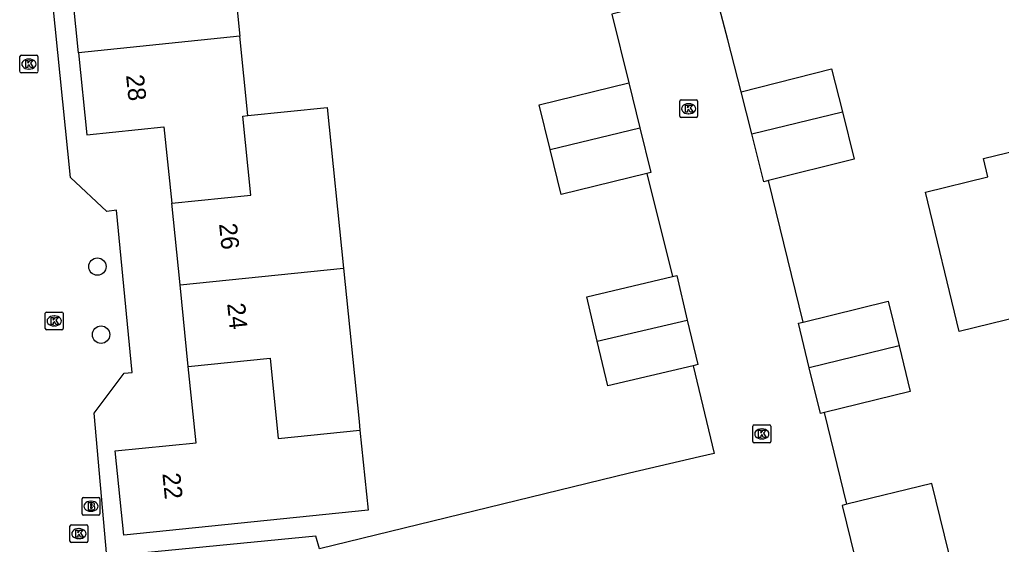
# Model space of a CAD drawing. Extents: x 158461 to 159795, y 387220 to 388672.
# Drawn here: x 159256.6 to 159311.6, y 388026.9 to 388056.3 of the extents above; entities that cross this region are included whole.
import ezdxf

# ---------------------------------------------------------------- set-up
doc = ezdxf.new("R2010")
doc.units = 0
for name, color, linetype in [('IMGEO_Boom', 7, 'Continuous'), ('IMGEO_Brandkraan', 7, 'Continuous'), ('IMGEO_Kolk', 7, 'Continuous'), ('IMGEO_Pand', 7, 'Continuous'), ('IMGEO_Pand_nummerreeks', 7, 'Continuous'), ('IMGEO_Rijbaan_lokaal_open', 7, 'Continuous')]:
    doc.layers.add(name, color=color, linetype=linetype)

msp = doc.modelspace()

# ---------------------------------------------------------------- linework, layer by layer
at = {"layer": 'IMGEO_Boom'}
for centre in [(159260.955, 388042.468), (159261.161, 388038.657)]:
    msp.add_circle(centre, 0.489, dxfattribs=at)
at = {"layer": 'IMGEO_Brandkraan'}
for p, q in [((159260.096, 388028.619), (159260.096, 388029.471)), ((159260.171, 388029.545), (159261.023, 388029.545)), ((159261.097, 388029.471), (159261.097, 388028.619)), ((159260.584, 388029.325), (159260.609, 388029.325)), ((159261.023, 388028.545), (159260.171, 388028.545)), ((159260.607, 388028.765), (159260.582, 388028.765))]:
    msp.add_line(p, q, dxfattribs=at)
for points in [[(159260.096, 388028.619), (159260.096, 388029.471)], [(159260.171, 388029.545), (159261.023, 388029.545)], [(159261.097, 388029.471), (159261.097, 388028.619)], [(159260.444, 388029.245), (159260.444, 388028.845), (159260.657, 388028.845)], [(159260.675, 388029.245), (159260.444, 388029.245)], [(159260.623, 388029.164), (159260.569, 388029.164), (159260.569, 388029.088)], [(159260.569, 388029.088), (159260.622, 388029.088)], [(159260.631, 388029.012), (159260.569, 388029.012), (159260.569, 388028.931)], [(159260.569, 388028.931), (159260.631, 388028.931)], [(159261.023, 388028.545), (159260.171, 388028.545)]]:
    msp.add_lwpolyline(points, dxfattribs=at)
for centre, radius, start, end in [((159260.173, 388029.469), 0.0765, 91.552, 178.448), ((159260.173, 388029.469), 0.0765, 91.552, 178.448), ((159261.021, 388029.469), 0.0765, 1.552, 88.448), ((159261.021, 388029.469), 0.0765, 1.552, 88.448), ((159260.624, 388029.126), 0.0379, 267.8285, 90.9355), ((159260.632, 388028.971), 0.0404, 269.8759, 90.5077), ((159260.663, 388029.096), 0.251, 268.6676, 293.5347), ((159260.679, 388029.1), 0.145, 59.4692, 91.5367), ((159260.704, 388029.147), 0.0922, 285.5137, 58.1501), ((159260.709, 388028.955), 0.105, 301.3115, 78.989), ((159260.173, 388028.621), 0.0765, 181.552, 268.448), ((159260.173, 388028.621), 0.0765, 181.552, 268.448), ((159261.021, 388028.621), 0.0765, 271.552, 358.448), ((159261.021, 388028.621), 0.0765, 271.552, 358.448)]:
    msp.add_arc(centre, radius, start, end, dxfattribs=at)
for centre, major_axis, ratio, start_param, end_param in [((159260.583, 388029.045), (-0.387, 0.002), 0.722429, 4.712389, 7.853982), ((159260.608, 388029.045), (-0.39, 0.002), 0.717154, 1.570796, 4.712389)]:
    msp.add_ellipse(centre, major_axis=major_axis, ratio=ratio, start_param=start_param, end_param=end_param, dxfattribs=at)
at = {"layer": 'IMGEO_Kolk'}
for p, q in [((159256.619, 388053.382), (159256.619, 388054.234)), ((159256.694, 388054.308), (159257.546, 388054.308)), ((159257.62, 388054.234), (159257.62, 388053.382)), ((159257.107, 388054.088), (159257.132, 388054.088)), ((159257.546, 388053.308), (159256.694, 388053.308)), ((159257.13, 388053.528), (159257.105, 388053.528)), ((159293.565, 388050.881), (159293.565, 388051.733)), ((159293.64, 388051.807), (159294.492, 388051.807)), ((159294.053, 388051.587), (159294.078, 388051.587)), ((159294.566, 388051.733), (159294.566, 388050.881)), ((159294.076, 388051.027), (159294.051, 388051.027)), ((159294.492, 388050.807), (159293.64, 388050.807)), ((159258.036, 388038.998), (159258.036, 388039.85)), ((159258.111, 388039.924), (159258.963, 388039.924)), ((159259.037, 388039.85), (159259.037, 388038.998)), ((159258.524, 388039.704), (159258.549, 388039.704)), ((159258.963, 388038.924), (159258.111, 388038.924)), ((159258.547, 388039.144), (159258.522, 388039.144)), ((159297.662, 388032.673), (159297.662, 388033.525)), ((159297.737, 388033.599), (159298.589, 388033.599)), ((159298.15, 388033.379), (159298.175, 388033.379)), ((159298.663, 388033.525), (159298.663, 388032.673)), ((159298.173, 388032.819), (159298.148, 388032.819)), ((159298.589, 388032.599), (159297.737, 388032.599)), ((159259.418, 388027.087), (159259.418, 388027.939)), ((159259.493, 388028.013), (159260.345, 388028.013)), ((159259.906, 388027.793), (159259.931, 388027.793)), ((159260.419, 388027.939), (159260.419, 388027.087)), ((159259.929, 388027.233), (159259.904, 388027.233)), ((159260.345, 388027.013), (159259.493, 388027.013))]:
    msp.add_line(p, q, dxfattribs=at)
for points in [[(159256.619, 388053.382), (159256.619, 388054.234)], [(159256.694, 388054.308), (159257.546, 388054.308)], [(159257.62, 388054.234), (159257.62, 388053.382)], [(159256.94, 388054.008), (159257.063, 388054.008), (159257.063, 388053.857), (159257.193, 388054.008), (159257.357, 388054.008), (159257.211, 388053.857), (159257.364, 388053.608), (159257.212, 388053.608), (159257.127, 388053.772), (159257.063, 388053.705), (159257.063, 388053.608), (159256.94, 388053.608), (159256.94, 388054.008)], [(159257.546, 388053.308), (159256.694, 388053.308)], [(159293.565, 388050.881), (159293.565, 388051.733)], [(159293.64, 388051.807), (159294.492, 388051.807)], [(159293.886, 388051.507), (159294.009, 388051.507), (159294.009, 388051.356), (159294.139, 388051.507), (159294.303, 388051.507), (159294.157, 388051.356), (159294.31, 388051.107), (159294.158, 388051.107), (159294.073, 388051.271), (159294.009, 388051.204), (159294.009, 388051.107), (159293.886, 388051.107), (159293.886, 388051.507)], [(159294.566, 388051.733), (159294.566, 388050.881)], [(159294.492, 388050.807), (159293.64, 388050.807)], [(159258.036, 388038.998), (159258.036, 388039.85)], [(159258.111, 388039.924), (159258.963, 388039.924)], [(159259.037, 388039.85), (159259.037, 388038.998)], [(159258.357, 388039.624), (159258.48, 388039.624), (159258.48, 388039.473), (159258.61, 388039.624), (159258.774, 388039.624), (159258.628, 388039.473), (159258.781, 388039.224), (159258.629, 388039.224), (159258.544, 388039.388), (159258.48, 388039.321), (159258.48, 388039.224), (159258.357, 388039.224), (159258.357, 388039.624)], [(159258.963, 388038.924), (159258.111, 388038.924)], [(159297.662, 388032.673), (159297.662, 388033.525)], [(159297.737, 388033.599), (159298.589, 388033.599)], [(159297.983, 388033.299), (159298.106, 388033.299), (159298.106, 388033.148), (159298.236, 388033.299), (159298.4, 388033.299), (159298.254, 388033.148), (159298.407, 388032.899), (159298.255, 388032.899), (159298.17, 388033.063), (159298.106, 388032.996), (159298.106, 388032.899), (159297.983, 388032.899), (159297.983, 388033.299)], [(159298.663, 388033.525), (159298.663, 388032.673)], [(159298.589, 388032.599), (159297.737, 388032.599)], [(159259.418, 388027.087), (159259.418, 388027.939)], [(159259.493, 388028.013), (159260.345, 388028.013)], [(159260.419, 388027.939), (159260.419, 388027.087)], [(159259.739, 388027.713), (159259.862, 388027.713), (159259.862, 388027.562), (159259.992, 388027.713), (159260.156, 388027.713), (159260.01, 388027.562), (159260.163, 388027.313), (159260.011, 388027.313), (159259.926, 388027.477), (159259.862, 388027.41), (159259.862, 388027.313), (159259.739, 388027.313), (159259.739, 388027.713)], [(159260.345, 388027.013), (159259.493, 388027.013)]]:
    msp.add_lwpolyline(points, dxfattribs=at)
for centre, start, end in [((159256.696, 388054.232), 91.552, 178.448), ((159256.696, 388054.232), 91.552, 178.448), ((159257.544, 388054.232), 1.552, 88.448), ((159257.544, 388054.232), 1.552, 88.448), ((159256.696, 388053.384), 181.552, 268.448), ((159256.696, 388053.384), 181.552, 268.448), ((159257.544, 388053.384), 271.552, 358.448), ((159257.544, 388053.384), 271.552, 358.448), ((159293.642, 388051.731), 91.552, 178.448), ((159293.642, 388051.731), 91.552, 178.448), ((159294.49, 388051.731), 1.552, 88.448), ((159294.49, 388051.731), 1.552, 88.448), ((159293.642, 388050.883), 181.552, 268.448), ((159293.642, 388050.883), 181.552, 268.448), ((159294.49, 388050.883), 271.552, 358.448), ((159294.49, 388050.883), 271.552, 358.448), ((159258.113, 388039.848), 91.552, 178.448), ((159258.113, 388039.848), 91.552, 178.448), ((159258.961, 388039.848), 1.552, 88.448), ((159258.961, 388039.848), 1.552, 88.448), ((159258.113, 388039), 181.552, 268.448), ((159258.113, 388039), 181.552, 268.448), ((159258.961, 388039), 271.552, 358.448), ((159258.961, 388039), 271.552, 358.448), ((159297.739, 388033.523), 91.552, 178.448), ((159297.739, 388033.523), 91.552, 178.448), ((159298.587, 388033.523), 1.552, 88.448), ((159298.587, 388033.523), 1.552, 88.448), ((159297.739, 388032.675), 181.552, 268.448), ((159297.739, 388032.675), 181.552, 268.448), ((159298.587, 388032.675), 271.552, 358.448), ((159298.587, 388032.675), 271.552, 358.448), ((159259.495, 388027.937), 91.552, 178.448), ((159259.495, 388027.937), 91.552, 178.448), ((159260.343, 388027.937), 1.552, 88.448), ((159260.343, 388027.937), 1.552, 88.448), ((159259.495, 388027.089), 181.552, 268.448), ((159259.495, 388027.089), 181.552, 268.448), ((159260.343, 388027.089), 271.552, 358.448), ((159260.343, 388027.089), 271.552, 358.448)]:
    msp.add_arc(centre, 0.0765, start, end, dxfattribs=at)
for centre, major_axis, ratio, start_param, end_param in [((159257.106, 388053.808), (-0.387, 0.002), 0.722429, 4.712389, 7.853982), ((159257.131, 388053.808), (-0.39, 0.002), 0.717154, 1.570796, 4.712389), ((159294.052, 388051.307), (-0.387, 0.002), 0.722429, 4.712389, 7.853982), ((159294.077, 388051.307), (-0.39, 0.002), 0.717154, 1.570796, 4.712389), ((159258.523, 388039.424), (-0.387, 0.002), 0.722429, 4.712389, 7.853982), ((159258.548, 388039.424), (-0.39, 0.002), 0.717154, 1.570796, 4.712389), ((159298.149, 388033.099), (-0.387, 0.002), 0.722429, 4.712389, 7.853982), ((159298.174, 388033.099), (-0.39, 0.002), 0.717154, 1.570796, 4.712389), ((159259.905, 388027.513), (-0.387, 0.002), 0.722429, 4.712389, 7.853982), ((159259.93, 388027.513), (-0.39, 0.002), 0.717154, 1.570796, 4.712389)]:
    msp.add_ellipse(centre, major_axis=major_axis, ratio=ratio, start_param=start_param, end_param=end_param, dxfattribs=at)
at = {"layer": 'IMGEO_Pand'}
for points in [[(159268.478, 388059.809), (159268.931, 388055.362)], [(159259.897, 388054.441), (159259.443, 388058.888)], [(159268.931, 388055.362), (159259.897, 388054.441)], [(159269.384, 388050.921), (159268.931, 388055.362)], [(159259.897, 388054.441), (159260.366, 388049.845), (159264.679, 388050.285), (159265.115, 388046.014)], [(159297.004, 388052.261), (159302.066, 388053.535), (159302.672, 388051.13)], [(159286.308, 388049.017), (159285.693, 388051.528), (159290.708, 388052.755)], [(159290.708, 388052.755), (159291.323, 388050.242)], [(159297.599, 388049.898), (159297.004, 388052.261)], [(159269.384, 388050.921), (159273.816, 388051.368), (159274.733, 388042.376)], [(159265.115, 388046.014), (159269.555, 388046.466), (159269.104, 388050.893), (159269.384, 388050.921)], [(159297.599, 388049.898), (159302.672, 388051.13)], [(159302.672, 388051.13), (159303.337, 388048.488), (159298.539, 388047.28)], [(159286.308, 388049.017), (159291.323, 388050.242)], [(159291.323, 388050.242), (159291.938, 388047.729), (159291.724, 388047.677)], [(159298.539, 388047.28), (159298.275, 388047.214), (159297.599, 388049.898)], [(159312.721, 388039.689), (159309.219, 388038.839), (159307.326, 388046.639), (159310.827, 388047.489), (159310.575, 388048.527), (159314.954, 388049.591), (159314.894, 388049.84)], [(159291.724, 388047.677), (159286.923, 388046.503), (159286.308, 388049.017)], [(159265.581, 388041.445), (159265.115, 388046.014)], [(159265.581, 388041.445), (159274.733, 388042.376)], [(159274.733, 388042.376), (159275.608, 388033.801), (159275.659, 388033.301)], [(159288.945, 388038.285), (159288.359, 388040.776), (159293.159, 388041.905)], [(159293.159, 388041.905), (159293.399, 388041.961), (159293.984, 388039.47)], [(159266.047, 388036.876), (159265.581, 388041.445)], [(159300.476, 388039.359), (159305.234, 388040.525), (159305.848, 388038.021)], [(159288.945, 388038.285), (159293.984, 388039.47)], [(159293.984, 388039.47), (159294.57, 388036.978), (159294.32, 388036.919)], [(159300.82, 388036.801), (159300.209, 388039.294), (159300.476, 388039.359)], [(159294.32, 388036.919), (159289.53, 388035.794), (159288.945, 388038.285)], [(159305.848, 388038.021), (159300.82, 388036.801)], [(159305.848, 388038.021), (159306.472, 388035.475), (159301.665, 388034.296)], [(159266.047, 388036.876), (159270.624, 388037.342), (159271.083, 388032.834), (159275.659, 388033.301)], [(159275.659, 388033.301), (159276.116, 388028.826), (159262.426, 388027.43), (159261.945, 388032.144), (159266.482, 388032.607), (159266.047, 388036.876)], [(159301.665, 388034.296), (159301.447, 388034.243), (159300.82, 388036.801)], [(159309.013, 388024.934), (159308.4, 388027.429), (159307.674, 388030.326), (159302.931, 388029.159)], [(159302.931, 388029.159), (159302.659, 388029.092), (159303.372, 388026.193)]]:
    msp.add_lwpolyline(points, dxfattribs=at)
at = {"layer": 'IMGEO_Rijbaan_lokaal_open'}
for points in [[(159273.398, 388026.661), (159273.18, 388027.371), (159261.485, 388026.229), (159260.767, 388034.253), (159262.459, 388036.498), (159262.909, 388036.528), (159262.031, 388045.631), (159261.481, 388045.552), (159259.455, 388047.453), (159257.148, 388070.136), (159258.819, 388072.321), (159259.329, 388072.351), (159258.303, 388082.813), (159257.953, 388082.803), (159255.737, 388084.525), (159255.669, 388085.614), (159257.17, 388086.851), (159269.481, 388088.053)], [(159297.004, 388052.261), (159296.252, 388055.165), (159295.515, 388058.015)], [(159290.711, 388056.852), (159289.76, 388056.601), (159290.708, 388052.755)], [(159291.724, 388047.677), (159293.159, 388041.905)], [(159300.476, 388039.359), (159298.539, 388047.28)], [(159294.32, 388036.919), (159295.493, 388032.005), (159294.668, 388031.813), (159290.756, 388030.891), (159273.398, 388026.661)], [(159302.931, 388029.159), (159301.665, 388034.296)]]:
    msp.add_lwpolyline(points, dxfattribs=at)

# ---------------------------------------------------------------- texts
at = {"layer": 'IMGEO_Pand_nummerreeks'}
for s, rotation, p in [('28', 275.8268, (159262.558, 388053.18)), ('26', 275.821, (159267.766, 388044.857)), ('24', 275.8235, (159268.221, 388040.389)), ('22', 275.8235, (159264.592, 388030.877))]:
    msp.add_text(s, height=1, rotation=rotation, dxfattribs=at).set_placement(p)

doc.saveas('drawing.dxf')
